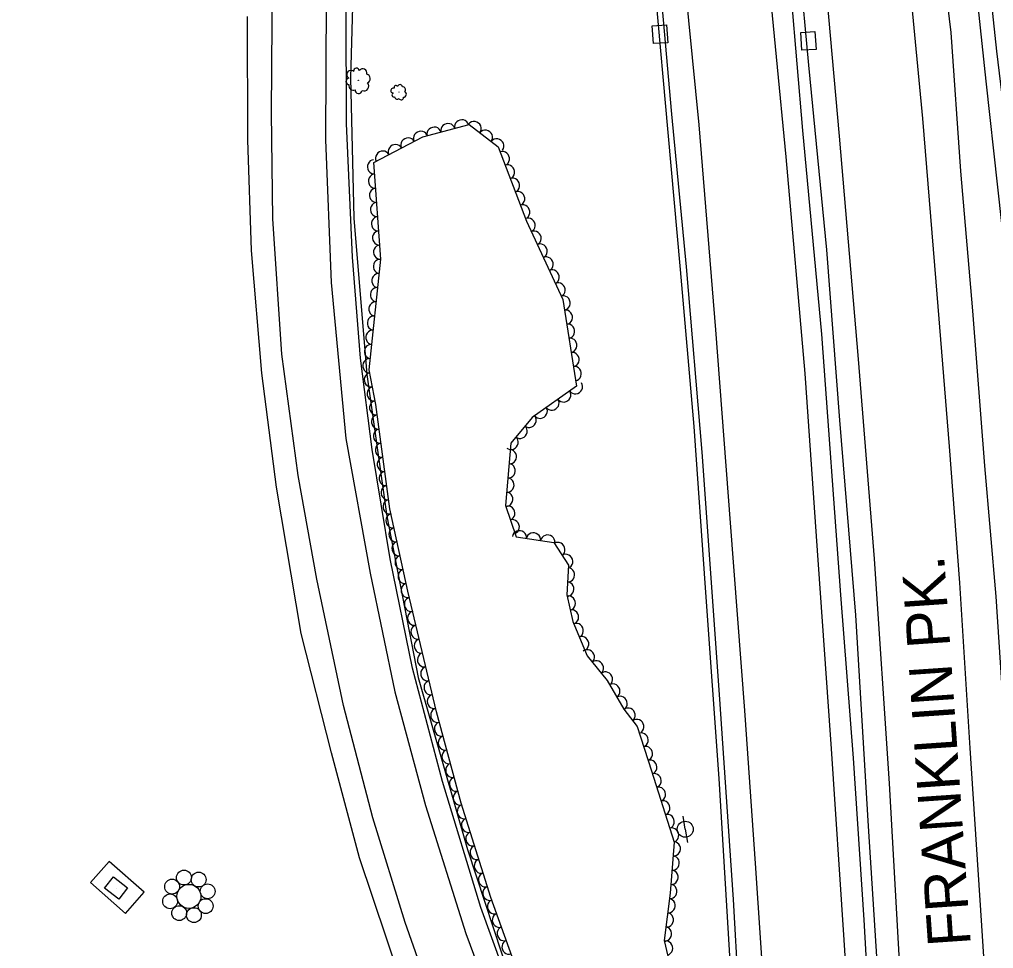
# Model space of a CAD drawing. Extents: x 1722896 to 1754269, y 648279 to 666297.
# Drawn here: x 1739905.3 to 1740178.3, y 649061.5 to 649321.9 of the extents above; entities that cross this region are included whole.
import ezdxf

# ---------------------------------------------------------------- set-up
doc = ezdxf.new("R2010")
doc.units = 0
for name, color, linetype in [('DESIGN - CENTERLINE - Proposed', 7, 'Continuous'), ('DESIGN - SCRATCH - User 1', 7, 'Continuous'), ('DESIGN - SHEET - Linework', 7, 'Continuous'), ('SURVEY - CENTERLINE - Preliminary Text', 7, 'Continuous'), ('SURVEY - DRAINAGE - Natural Features', 7, 'Continuous'), ('SURVEY - DTM - Breaklines', 7, 'Continuous'), ('SURVEY - VEGETATION - Features with Text', 7, 'Continuous')]:
    doc.layers.add(name, color=color, linetype=linetype)

msp = doc.modelspace()

# ---------------------------------------------------------------- linework, layer by layer
at = {"layer": 'DESIGN - CENTERLINE - Proposed'}
for points in [[(1740163.87, 649415.31), (1740171.04, 649353.16), (1740176.17, 649304.69), (1740182.71, 649245.18), (1740188.78, 649187.28), (1740193.13, 649135.14), (1740196.66, 649082.99), (1740200.06, 649031.46), (1740203.04, 648981.95), (1740202.31, 648973.35), (1740203.16, 648963.73), (1740204.92, 648956.57), (1740207.34, 648912.13), (1740213.78, 648796.85)], [(1740217.8, 648794.37), (1740215.05, 648844.24), (1740212.65, 648886.82), (1740210.35, 648926.5), (1740208.24, 648960.26), (1740209.74, 648965.63), (1740207.87, 648980.61), (1740206.01, 648999.35), (1740203.56, 649042.06), (1740200.25, 649088.38), (1740193.94, 649175.8), (1740190.58, 649211.51), (1740184.64, 649268.33), (1740179.26, 649313.09), (1740173.04, 649371.19), (1740167.56, 649415.5)]]:
    msp.add_lwpolyline(points, dxfattribs=at)
at = {"layer": 'DESIGN - SCRATCH - User 1'}
for points in [[(1740083.93, 649690.2), (1740086.16, 649675.21), (1740090.66, 649628.06), (1740096.66, 649580.87), (1740103.27, 649529.39), (1740109.97, 649471.51), (1740115.5, 649416.24), (1740121.45, 649363.83), (1740126.43, 649309.17), (1740131.49, 649257.32), (1740135.18, 649209.63), (1740139.6, 649154.99), (1740143.16, 649095.78), (1740146.03, 649050.48), (1740149.28, 648999.12), (1740152.09, 648943.56), (1740153.87, 648891.75)], [(1740151.54, 648891.13), (1740149.82, 648929.3), (1740147.56, 648974.45), (1740145.03, 649016.61), (1740142.01, 649069.54), (1740139.09, 649114.81), (1740135.55, 649160.64), (1740130.22, 649233.74), (1740124.9, 649290.85), (1740120.12, 649346.95), (1740113.54, 649410.53), (1740106.83, 649472.57), (1740099.28, 649532.88), (1740093.9, 649575.73), (1740086.5, 649631.68), (1740078.55, 649666.55), (1740077.22, 649675.42)], [(1739999.32, 649348.93), (1739998.05, 649305.58), (1739999.05, 649266.29), (1740002.67, 649222.45), (1740008.3, 649182.72), (1740017, 649137.51), (1740030.86, 649089.26), (1740042.96, 649052.65), (1740054.88, 649022.9), (1740068.93, 648991.52), (1740084.06, 648963.42), (1740093.07, 648947.6), (1740094.4, 648946.14)], [(1740094.4, 648946.14), (1740093.85, 648944.03), (1740076.48, 648974.29), (1740062.23, 649003.23), (1740046.97, 649038.93), (1740034.56, 649072.99), (1740023.86, 649108.29), (1740015.42, 649140.1), (1740009.22, 649170.72), (1740004.17, 649201.36), (1740000.9, 649227.03), (1739998.6, 649255.28), (1739996.95, 649292.81), (1739996.9, 649324.63)]]:
    msp.add_lwpolyline(points, dxfattribs=at)
at = {"layer": 'SURVEY - CENTERLINE - Preliminary Text'}
for points in [[(1740195.11, 648902.69), (1740190.68, 648970.62), (1740187.61, 649022.98), (1740185.11, 649069.19), (1740181.6, 649121.74), (1740179.03, 649160.2), (1740175.89, 649196.78), (1740172.48, 649240.27), (1740169.18, 649279.42), (1740166.46, 649318.32), (1740162.19, 649352.86), (1740158.44, 649394.41), (1740154.37, 649434.62), (1740150.36, 649468.95), (1740144.84, 649519.89), (1740140.14, 649559.83), (1740132.52, 649608.36), (1740123.76, 649675.57), (1740119.59, 649714.51), (1740113.68, 649749.76)], [(1740104.57, 649733.34), (1740104.83, 649731.7), (1740111.75, 649685.74), (1740117.56, 649644.19), (1740123.22, 649604), (1740131.16, 649542.57), (1740137.88, 649488.92), (1740143.57, 649440.95), (1740149.21, 649387.51), (1740153.95, 649341.22), (1740158.45, 649294.2), (1740162.13, 649248.38), (1740165.89, 649202.22), (1740168.76, 649164), (1740171.65, 649117.63), (1740174.81, 649069.36), (1740177.67, 649025.82), (1740180.12, 648979.79), (1740182.45, 648942.47), (1740185.59, 648900.17)], [(1740161.7, 648893.82), (1740161.68, 648894.15), (1740158.34, 648951.27), (1740155.71, 649001.86), (1740152.08, 649056.22), (1740149.11, 649107.75), (1740144.91, 649170.74), (1740140.51, 649226.71), (1740135.15, 649289.24), (1740130.68, 649339.52), (1740124.2, 649402.49), (1740116.62, 649466.82), (1740111.35, 649511.61), (1740104.74, 649562.67), (1740098.15, 649612.97), (1740091.35, 649663.47), (1740088.39, 649681.6), (1740086.28, 649695.37)], [(1740074.46, 649669.34), (1740075.85, 649660.07), (1740082.49, 649614.92), (1740089.2, 649565.67), (1740097.24, 649500.41), (1740103.79, 649444.18), (1740109.47, 649388.69), (1740114.72, 649339.56), (1740120.07, 649283.44), (1740125.42, 649222.65), (1740128.86, 649173.06), (1740132.83, 649117.48), (1740136.24, 649065.37), (1740139.59, 649013.07), (1740142.42, 648957.02), (1740145.35, 648896.87), (1740145.66, 648889.57)], [(1740056.97, 649625.06), (1740061.44, 649592.66), (1740066.95, 649551.73), (1740072.16, 649509.74), (1740077.64, 649465.72), (1740082.71, 649421.59), (1740085.66, 649391.75), (1740090.94, 649340.59), (1740095.68, 649292.37), (1740100.38, 649234.9), (1740104.54, 649180.83), (1740108.48, 649128.21), (1740111.56, 649083.97), (1740115.63, 649024.03), (1740118.14, 648972.32), (1740120.9, 648931.01)], [(1740052.8, 649613.99), (1740057.32, 649580.99), (1740064.93, 649520.26), (1740071.75, 649456.93), (1740077.28, 649405.15), (1740083.66, 649345.22), (1740088.07, 649295.4), (1740092.14, 649252.56), (1740096.51, 649200.63), (1740101.44, 649132.66), (1740105.36, 649075.24), (1740108.15, 649025.47), (1740110.39, 648986.77), (1740112.32, 648945.67)], [(1740051.44, 649610.37), (1740057.04, 649565.65), (1740061.43, 649533.28), (1740067.1, 649483.35), (1740073.06, 649432.54), (1740078.16, 649381.52), (1740083.55, 649328.89), (1740087.03, 649290.24), (1740090.5, 649251.87), (1740094.29, 649207.81), (1740097.62, 649161.34), (1740101.31, 649109.11), (1740104.66, 649053.26), (1740106.41, 649027.28), (1740108.32, 648999.24), (1740110.42, 648952.02), (1740112.03, 648918.9)], [(1740076.32, 648930.9), (1740065.11, 648949.77), (1740046.86, 648986.01), (1740033.45, 649014.25), (1740022.83, 649041.92), (1740013.39, 649068.77), (1740004.33, 649098.09), (1739996.09, 649129.61), (1739988.59, 649165.05), (1739983.37, 649194.08), (1739978.8, 649228.11), (1739976.3, 649266.03), (1739975.9, 649295.73), (1739976.19, 649333.91), (1739978.3, 649366), (1739984.15, 649424.43)], [(1739999.1, 649422.68), (1739993.19, 649366.36), (1739991.29, 649327.83), (1739991.02, 649288.23), (1739992.68, 649248.23), (1739996.75, 649204.46), (1740003.62, 649166.71), (1740010.48, 649133.41), (1740019.09, 649101.59), (1740030.42, 649065.69), (1740040.21, 649039.29), (1740047.34, 649021.04), (1740060.01, 648992.64), (1740073.95, 648964.98), (1740094.15, 648930.44)], [(1739876.11, 649071.9), (1739906.04, 649047.43), (1739937.31, 649019.75), (1739970.66, 648990.41), (1740004.51, 648960.08), (1740028.82, 648937.13), (1740065.31, 648903.12), (1740077.09, 648893.43), (1740076.34, 648911.58), (1740065.61, 648931.63), (1740051.61, 648960.42), (1740037.81, 648991.27), (1740026.88, 649014.61), (1740012.01, 649053.03), (1740000.6, 649086.89), (1739992.79, 649116.32), (1739984.21, 649149.85), (1739977.37, 649190.79), (1739973.26, 649222.82), (1739970.32, 649257.14), (1739969.25, 649288.22), (1739969.16, 649322.77)]]:
    msp.add_lwpolyline(points, dxfattribs=at)
at = {"layer": 'SURVEY - DRAINAGE - Natural Features'}
for p, q in [((1740084.83, 649317.8), (1740084.83, 649317.8)), ((1740126.42, 649315.94), (1740126.42, 649315.94)), ((1739932.35, 649078.44), (1739932.35, 649078.44))]:
    msp.add_line(p, q, dxfattribs=at)
for points in [[(1740087, 649315.44), (1740083.01, 649315.17), (1740082.67, 649320.16), (1740086.66, 649320.43), (1740087, 649315.44)], [(1740128.56, 649313.56), (1740124.57, 649313.33), (1740124.28, 649318.32), (1740128.27, 649318.55), (1740128.56, 649313.56)], [(1739929.15, 649078.39), (1739931.6, 649081.55), (1739935.55, 649078.48), (1739933.09, 649075.32), (1739929.15, 649078.39)]]:
    msp.add_lwpolyline(points, dxfattribs=at)
msp.add_lwpolyline([(1739925.2, 649080), (1739934.96, 649071.34), (1739940.2, 649077.25), (1739930.44, 649085.91)], close=True, dxfattribs=at)
at = {"layer": 'SURVEY - DTM - Breaklines'}
for q in [(1740091.31, 649098.63), (1740092.49, 649091.22)]:
    msp.add_line((1740091.9, 649094.93), q, dxfattribs=at)
for centre, radius in [((1740091.9, 649094.93), 2.25), ((1739951.38, 649081.38), 2.08), ((1739955.52, 649080.82), 2.08), ((1739948.07, 649078.85), 2.08), ((1739952.79, 649076.11), 3.36), ((1739958.04, 649077.51), 2.08), ((1739947.52, 649074.72), 2.08), ((1739950.05, 649071.41), 2.08), ((1739957.49, 649073.38), 2.08), ((1739954.18, 649070.85), 2.08)]:
    msp.add_circle(centre, radius, dxfattribs=at)
at = {"layer": 'SURVEY - VEGETATION - Features with Text'}
msp.add_lwpolyline([(1740048.55, 649044.82), (1740037.38, 649075.83), (1740029.13, 649102.26), (1740022.16, 649127.88), (1740014.18, 649161.69), (1740009.14, 649184.79), (1740005.17, 649214.05), (1740003.29, 649223.68), (1740006.56, 649254.71), (1740004.59, 649281.86), (1740018.36, 649289.06), (1740031.37, 649292.51), (1740039.48, 649286.28), (1740047.43, 649265.41), (1740057.62, 649243.45), (1740061.46, 649219.11), (1740048.96, 649210.39), (1740043.03, 649203.18), (1740041.56, 649185.65), (1740044.47, 649176.88), (1740055.03, 649175.3), (1740059.19, 649168.96), (1740058.69, 649160.67), (1740060.41, 649153.19), (1740064.37, 649143.52), (1740070, 649136.61), (1740074.71, 649128.58), (1740078.44, 649123.71), (1740082.41, 649111.29), (1740088.84, 649091.29), (1740087.66, 649076.98), (1740086, 649063.7), (1740092.01, 649038.16)], dxfattribs=at)
for centre, radius in [((1740000.29, 649304.91), 0.0411), ((1740011.66, 649301.55), 0.0252)]:
    msp.add_circle(centre, radius, dxfattribs=at)
for centre, radius, start, end in [((1739999.76, 649307.5), 0.808, 8.645, 187.3907), ((1740001.51, 649306.92), 1.18, 346.5289, 143.3178), ((1739997.66, 649304.58), 0.894, 91.2844, 268.6035), ((1739998.19, 649306.51), 1.17, 48.6657, 242.0854), ((1740002.26, 649305.36), 1.34, 295.5816, 73.1058), ((1739998.87, 649303.39), 1.27, 166.5714, 293.4171), ((1740001.86, 649303.26), 1.33, 246.4774, 42.3159), ((1740010.1, 649302), 0.72, 69.9209, 263.3405), ((1740010.78, 649302.92), 0.495, 29.9002, 208.6458), ((1740011.91, 649302.97), 0.721, 7.784, 164.5729), ((1740012.68, 649302.25), 0.822, 316.8368, 94.361), ((1740000.35, 649302.18), 0.982, 176.7303, 351.7306), ((1740010.23, 649300.78), 0.548, 112.5395, 289.8587), ((1740011.18, 649300.37), 0.776, 187.8266, 314.6722), ((1740012.3, 649300.01), 0.602, 197.9855, 12.9858), ((1740012.92, 649300.96), 0.816, 267.7326, 63.5711)]:
    msp.add_arc(centre, radius, start, end, dxfattribs=at)
for centre, major_axis in [((1740021.49, 649289.89), (1.93, 0.51)), ((1740025.36, 649290.91), (1.93, 0.51)), ((1740029.22, 649291.94), (1.93, 0.51)), ((1740032.78, 649291.42), (1.59, -1.22)), ((1740014.14, 649286.85), (1.77, 0.93)), ((1740017.69, 649288.7), (1.77, 0.93)), ((1740035.95, 649288.98), (1.59, -1.22)), ((1740010.6, 649285), (1.77, 0.93)), ((1740039.13, 649286.55), (1.59, -1.22)), ((1740007.05, 649283.15), (1.77, 0.93)), ((1740040.74, 649282.95), (0.71, -1.87)), ((1740004.68, 649280.64), (-0.14, 1.99)), ((1740042.17, 649279.22), (0.71, -1.87)), ((1740004.97, 649276.65), (-0.14, 1.99)), ((1740043.59, 649275.48), (0.71, -1.87)), ((1740005.25, 649272.67), (-0.14, 1.99)), ((1740045.02, 649271.74), (0.71, -1.87)), ((1740005.54, 649268.68), (-0.14, 1.99)), ((1740046.44, 649268), (0.71, -1.87)), ((1740005.83, 649264.69), (-0.14, 1.99)), ((1740047.95, 649264.3), (0.84, -1.81)), ((1740006.12, 649260.7), (-0.14, 1.99)), ((1740049.63, 649260.67), (0.84, -1.81)), ((1740051.31, 649257.04), (0.84, -1.81)), ((1740006.41, 649256.71), (-0.14, 1.99)), ((1740006.35, 649252.72), (0.21, 1.99)), ((1740053, 649253.41), (0.84, -1.81)), ((1740005.93, 649248.75), (0.21, 1.99)), ((1740054.68, 649249.78), (0.84, -1.81)), ((1740056.36, 649246.16), (0.84, -1.81)), ((1740005.51, 649244.77), (0.21, 1.99)), ((1740005.09, 649240.79), (0.21, 1.99)), ((1740057.78, 649242.45), (0.31, -1.98)), ((1740058.4, 649238.49), (0.31, -1.98)), ((1740004.67, 649236.81), (0.21, 1.99)), ((1740004.25, 649232.83), (0.21, 1.99)), ((1740059.02, 649234.54), (0.31, -1.98)), ((1740059.65, 649230.59), (0.31, -1.98)), ((1740003.83, 649228.86), (0.21, 1.99)), ((1740003.41, 649224.88), (0.21, 1.99)), ((1740060.27, 649226.64), (0.31, -1.98)), ((1740060.89, 649222.69), (0.31, -1.98)), ((1740003.82, 649220.94), (-0.38, 1.96)), ((1740004.59, 649217.01), (-0.38, 1.96)), ((1740061.15, 649218.9), (-1.64, -1.14)), ((1740054.59, 649214.32), (-1.64, -1.14)), ((1740057.87, 649216.61), (-1.64, -1.14)), ((1740005.3, 649213.08), (-0.27, 1.98)), ((1740051.31, 649212.03), (-1.64, -1.14)), ((1740005.84, 649209.11), (-0.27, 1.98)), ((1740048.24, 649209.51), (-1.27, -1.54)), ((1740006.37, 649205.15), (-0.27, 1.98)), ((1740045.7, 649206.42), (-1.27, -1.54)), ((1740043.15, 649203.33), (-1.27, -1.54)), ((1740006.91, 649201.18), (-0.27, 1.98)), ((1740007.45, 649197.22), (-0.27, 1.98)), ((1740042.71, 649199.39), (-0.17, -1.99)), ((1740042.38, 649195.41), (-0.17, -1.99)), ((1740007.99, 649193.26), (-0.27, 1.98)), ((1740042.04, 649191.42), (-0.17, -1.99)), ((1740008.52, 649189.29), (-0.27, 1.98)), ((1740041.71, 649187.44), (-0.17, -1.99)), ((1740009.06, 649185.33), (-0.27, 1.98)), ((1740042.26, 649183.55), (0.63, -1.9)), ((1740009.87, 649181.41), (-0.43, 1.95)), ((1740043.51, 649179.76), (0.63, -1.9)), ((1740010.73, 649177.51), (-0.43, 1.95)), ((1740045.43, 649176.73), (1.98, -0.3)), ((1740049.38, 649176.14), (1.98, -0.3)), ((1740053.34, 649175.55), (1.98, -0.3)), ((1740011.58, 649173.6), (-0.43, 1.95)), ((1740056.28, 649173.39), (1.1, -1.67)), ((1740012.43, 649169.69), (-0.43, 1.95)), ((1740058.47, 649170.04), (1.1, -1.67)), ((1740013.29, 649165.78), (-0.43, 1.95)), ((1740059.02, 649166.26), (-0.12, -2)), ((1740014.14, 649161.87), (-0.43, 1.95)), ((1740058.79, 649162.26), (-0.12, -2)), ((1740015.06, 649157.98), (-0.46, 1.95)), ((1740059.23, 649158.33), (0.45, -1.95)), ((1740015.98, 649154.09), (-0.46, 1.95)), ((1740060.13, 649154.43), (0.45, -1.95)), ((1740061.44, 649150.67), (0.76, -1.85)), ((1740016.89, 649150.2), (-0.46, 1.95)), ((1740017.81, 649146.3), (-0.46, 1.95)), ((1740062.96, 649146.96), (0.76, -1.85)), ((1740018.73, 649142.41), (-0.46, 1.95)), ((1740064.54, 649143.3), (1.26, -1.55)), ((1740067.07, 649140.2), (1.26, -1.55)), ((1740019.65, 649138.52), (-0.46, 1.95)), ((1740069.6, 649137.1), (1.26, -1.55)), ((1740020.57, 649134.62), (-0.46, 1.95)), ((1740071.7, 649133.71), (1.01, -1.72)), ((1740021.49, 649130.73), (-0.46, 1.95)), ((1740073.73, 649130.26), (1.01, -1.72)), ((1740022.44, 649126.85), (-0.53, 1.93)), ((1740075.96, 649126.95), (1.22, -1.59)), ((1740078.39, 649123.77), (1.22, -1.59)), ((1740023.49, 649122.99), (-0.53, 1.93)), ((1740024.54, 649119.13), (-0.53, 1.93)), ((1740079.63, 649119.97), (0.61, -1.9)), ((1740025.59, 649115.27), (-0.53, 1.93)), ((1740080.85, 649116.16), (0.61, -1.9)), ((1740082.07, 649112.35), (0.61, -1.9)), ((1740026.64, 649111.41), (-0.53, 1.93)), ((1740027.69, 649107.55), (-0.53, 1.93)), ((1740083.29, 649108.55), (0.61, -1.9)), ((1740084.51, 649104.74), (0.61, -1.9)), ((1740028.74, 649103.69), (-0.53, 1.93)), ((1740029.88, 649099.85), (-0.6, 1.91)), ((1740085.74, 649100.93), (0.61, -1.9)), ((1740031.08, 649096.04), (-0.6, 1.91)), ((1740086.96, 649097.12), (0.61, -1.9)), ((1740088.19, 649093.31), (0.61, -1.9)), ((1740032.27, 649092.22), (-0.6, 1.91)), ((1740033.46, 649088.4), (-0.6, 1.91)), ((1740088.69, 649089.42), (-0.16, -1.99)), ((1740088.36, 649085.44), (-0.16, -1.99)), ((1740034.65, 649084.58), (-0.6, 1.91)), ((1740035.84, 649080.76), (-0.6, 1.91)), ((1740088.03, 649081.45), (-0.16, -1.99)), ((1740037.04, 649076.94), (-0.6, 1.91)), ((1740087.7, 649077.46), (-0.16, -1.99)), ((1740038.34, 649073.17), (-0.68, 1.88)), ((1740087.22, 649073.49), (-0.25, -1.98)), ((1740039.7, 649069.4), (-0.68, 1.88)), ((1740086.73, 649069.52), (-0.25, -1.98)), ((1740041.06, 649065.64), (-0.68, 1.88)), ((1740086.23, 649065.55), (-0.25, -1.98)), ((1740042.41, 649061.88), (-0.68, 1.88)), ((1740086.49, 649061.62), (0.46, -1.95))]:
    msp.add_ellipse(centre, major_axis=major_axis, ratio=0.940188, start_param=0, end_param=3.141593, dxfattribs=at)

# ---------------------------------------------------------------- texts
at = {"layer": 'DESIGN - SHEET - Linework'}
msp.add_text('FRANKLIN PK.', height=12, rotation=93.941, dxfattribs=at).set_placement((1740171.97, 649062.49))

doc.saveas('drawing.dxf')
